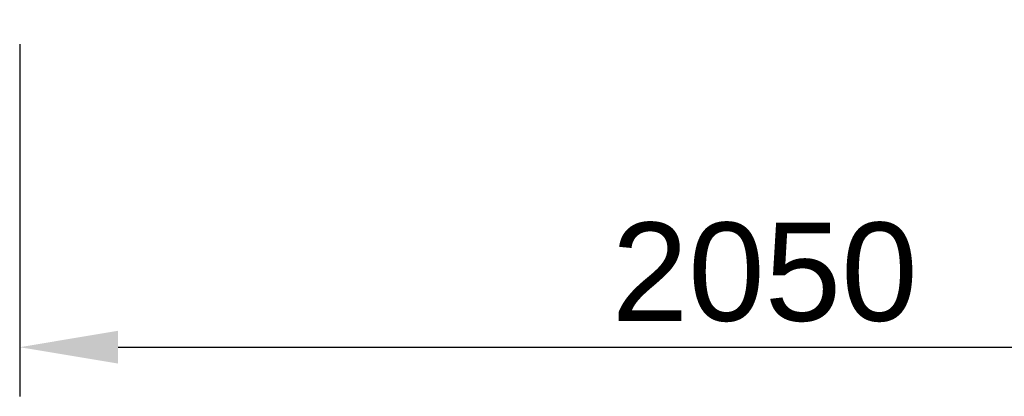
# Model space of a CAD drawing. Extents: x -156717 to 425753, y -51191 to 363295.
# Tile 268 of 502: x 135158 to 136408, y 111570 to 112049. Entities that reach past the tile are written whole.
import ezdxf

# ---------------------------------------------------------------- set-up
doc = ezdxf.new("R2010")
doc.units = 0
doc.header["$LTSCALE"] = 50
doc.layers.get('Defpoints').update_dxf_attribs({"linetype": 'CONTINUOUS'})
doc.layers.add('WL570---_TOEVOER', color=3, linetype='CONTINUOUS')
doc.styles.get("Standard").update_dxf_attribs({"font": 'ARIAL.TTF'})
doc.dimstyles.new('ISO-25', dxfattribs={"dimtxt": 2.5, "dimasz": 2.5, "dimexe": 1.25, "dimexo": 0.625, "dimtad": 1, "dimtih": 1, "dimdec": 4, "dimdsep": 46, "dimtxsty": 'Standard', "dimcen": 2.5, "dimadec": 0, "dimazin": 0, "dimtfac": 1, "dimtdec": 4, "dimtmove": 0, "dimatfit": 3, "dimfxl": 0, "dimtvp": 1, "dimtolj": 1, "dimtzin": 0, "dimarcsym": 0})

# ---------------------------------------------------------------- blocks, each defined once
blk = doc.blocks.new('*D153')
at = {"layer": 'Defpoints', "color": 0, "transparency": 16777216}
for p in [(135158.1, 112049.3), (137208.4, 112049.3), (137208.4, 111632.9)]:
    blk.add_point(p, dxfattribs=at)
at = {"layer": 'WL570---_TOEVOER', "color": 0, "lineweight": -2, "transparency": 16777216}
for p, q in [((135158.1, 112018.1), (135158.1, 111570.4)), ((137208.4, 112018.1), (137208.4, 111570.4)), ((135283.1, 111632.9), (137083.4, 111632.9))]:
    blk.add_line(p, q, dxfattribs=at)
at = {"layer": 'WL570---_TOEVOER', "color": 0, "transparency": 16777216}
for points in [[(135283.1, 111653.8), (135283.1, 111612.1), (135158.1, 111632.9)], [(137083.4, 111653.8), (137083.4, 111612.1), (137208.4, 111632.9)]]:
    blk.add_solid(points, dxfattribs=at)
at = {"layer": 'WL570---_TOEVOER', "color": 0, "transparency": 16777216, "insert": (136103.8, 111728), "char_height": 125, "attachment_point": 5}
blk.add_mtext('\\A1;2050', dxfattribs=at)

msp = doc.modelspace()

# ---------------------------------------------------------------- dimensions: what is measured, and where the dimension line sits
at = {"layer": 'WL570---_TOEVOER'}
dim = msp.add_linear_dim(base=(137208.40893, 111632.93232), p1=(135158.11006, 112049.30192), p2=(137208.40893, 112049.30192), dimstyle='ISO-25', override={"dimscale": 50, "dimdec": 0}, dxfattribs=at)
dim.commit()
dim.dimension.update_dxf_attribs({"geometry": '*D153', "text_midpoint": (136103.83567, 111632.93232), "dimtype": 160})

doc.saveas('drawing.dxf')
